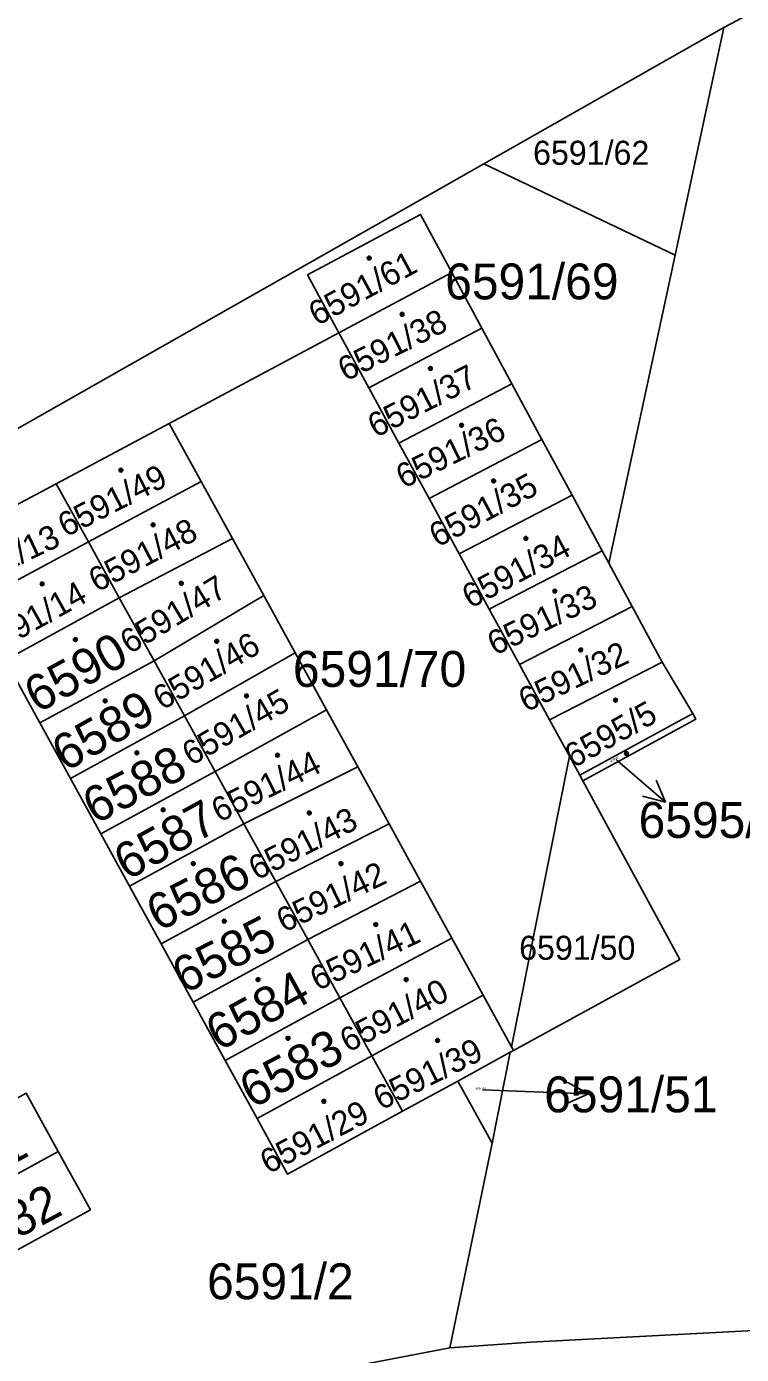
# Model space of a CAD drawing. Extents: x -596233 to -595156, y -1161235 to -1159375.
# Drawn here: x -595588.4 to -595554.5, y -1159490.4 to -1159427.4 of the extents above; entities that cross this region are included whole.
import ezdxf

# ---------------------------------------------------------------- set-up
doc = ezdxf.new("R2010")
doc.units = 0
for name, color, linetype in [('KN_KULTURY', 7, 'Continuous'), ('KN_PARC_CIS_POM', 7, 'Continuous'), ('KN_PARC_CIS_POZ', 7, 'Continuous'), ('KN_PARC_CIS_STAV', 7, 'Continuous'), ('KN_PARC_PLOCHA', 7, 'Continuous'), ('PARC_C_SIPKA', 7, 'Continuous'), ('parcely_l', 7, 'Continuous')]:
    doc.layers.add(name, color=color, linetype=linetype)

msp = doc.modelspace()

# ---------------------------------------------------------------- linework, layer by layer
at = {"layer": 'KN_KULTURY'}
for centre, radius in [((-595572.15, -1159438.41), 0.09), ((-595572.15, -1159438.41), 0.0398), ((-595570.59, -1159441.08), 0.09), ((-595570.59, -1159441.08), 0.0398), ((-595569.25, -1159443.65), 0.09), ((-595569.25, -1159443.65), 0.0398), ((-595567.77, -1159446.34), 0.09), ((-595567.77, -1159446.34), 0.0398), ((-595583.92, -1159448.47), 0.09), ((-595583.92, -1159448.47), 0.0398), ((-595566.25, -1159448.98), 0.09), ((-595566.25, -1159448.98), 0.0398), ((-595582.4, -1159451.06), 0.09), ((-595582.4, -1159451.06), 0.0398), ((-595564.72, -1159451.7), 0.09), ((-595564.72, -1159451.7), 0.0398), ((-595587.66, -1159453.86), 0.09), ((-595587.66, -1159453.86), 0.0398), ((-595581.06, -1159453.83), 0.09), ((-595581.06, -1159453.83), 0.0398), ((-595563.35, -1159454.2), 0.09), ((-595563.35, -1159454.2), 0.0398), ((-595586.08, -1159456.5), 0.09), ((-595586.08, -1159456.5), 0.0398), ((-595579.38, -1159456.58), 0.09), ((-595579.38, -1159456.58), 0.0398), ((-595562.12, -1159456.99), 0.09), ((-595562.12, -1159456.99), 0.0398), ((-595584.67, -1159459.41), 0.09), ((-595584.67, -1159459.41), 0.0398), ((-595577.97, -1159459.17), 0.09), ((-595577.97, -1159459.17), 0.0398), ((-595560.47, -1159459.37), 0.09), ((-595560.47, -1159459.37), 0.0398), ((-595583.17, -1159461.87), 0.09), ((-595583.17, -1159461.87), 0.0398), ((-595576.5, -1159461.98), 0.09), ((-595576.5, -1159461.98), 0.0398), ((-595559.95, -1159461.9), 0.09), ((-595559.95, -1159461.9), 0.0398), ((-595581.92, -1159464.57), 0.09), ((-595581.92, -1159464.57), 0.0398), ((-595574.99, -1159464.72), 0.09), ((-595574.99, -1159464.72), 0.0398), ((-595580.49, -1159467.12), 0.09), ((-595580.49, -1159467.12), 0.0398), ((-595573.49, -1159467.12), 0.09), ((-595573.49, -1159467.12), 0.0398), ((-595579.02, -1159469.85), 0.09), ((-595579.02, -1159469.85), 0.0398), ((-595571.84, -1159470.01), 0.09), ((-595571.84, -1159470.01), 0.0398), ((-595577.42, -1159472.62), 0.09), ((-595577.42, -1159472.62), 0.0398), ((-595570.4, -1159472.62), 0.09), ((-595570.4, -1159472.62), 0.0398), ((-595576, -1159475.4), 0.09), ((-595576, -1159475.4), 0.0398), ((-595568.91, -1159475.5), 0.09), ((-595568.91, -1159475.5), 0.0398), ((-595574.3, -1159478.39), 0.09), ((-595574.3, -1159478.39), 0.0398)]:
    msp.add_circle(centre, radius, dxfattribs=at)
at = {"layer": 'KN_PARC_PLOCHA'}
for points in [[(-595550.84, -1159425.09), (-595555.33, -1159427.48), (-595566.72, -1159433.94), (-595599.68, -1159452.65), (-595612.06, -1159459.61), (-595647.26, -1159479.39), (-595663.51, -1159487.22), (-595673.64, -1159485.89), (-595677.8, -1159485.25), (-595682.39, -1159481.52), (-595682.91, -1159481.82), (-595719.39, -1159445.16)], [(-595542.69, -1159488.67), (-595564.48, -1159489.81), (-595568.33, -1159490.07), (-595566.32, -1159480.38), (-595565.46, -1159476.06), (-595565.31, -1159475.98), (-595557.42, -1159471.66), (-595562.02, -1159463.2), (-595556.66, -1159460.27), (-595556.81, -1159460.01), (-595558.26, -1159457.57), (-595559.68, -1159454.93), (-595560.79, -1159452.87), (-595557.65, -1159438.28), (-595555.33, -1159427.48), (-595550.84, -1159425.09)], [(-595589.4, -1159457.47), (-595587.76, -1159460.45), (-595586.32, -1159463.08), (-595584.87, -1159465.71), (-595583.51, -1159468.19), (-595582.01, -1159470.93), (-595580.49, -1159473.69), (-595578.98, -1159476.45), (-595577.46, -1159479.21), (-595576.02, -1159481.84), (-595570.57, -1159478.86), (-595567.95, -1159477.43), (-595566.32, -1159480.38), (-595568.33, -1159490.07), (-595574.5, -1159491.26)], [(-595590.63, -1159486.41), (-595585.37, -1159483.53), (-595586.89, -1159480.77), (-595588.41, -1159478.01)], [(-595639.31, -1159531.13), (-595644.79, -1159525.59), (-595642.46, -1159523.61), (-595639.14, -1159520.8), (-595634.64, -1159517.43), (-595630.5, -1159514.34), (-595621.68, -1159508.71), (-595612.54, -1159503.77), (-595601.42, -1159498.95), (-595596.67, -1159497.24), (-595593.87, -1159496.24), (-595584.2, -1159493.46), (-595574.5, -1159491.26), (-595568.33, -1159490.07), (-595564.48, -1159489.81), (-595542.69, -1159488.67)]]:
    msp.add_lwpolyline(points, dxfattribs=at)
for points in [[(-595557.65, -1159438.28), (-595566.72, -1159433.94), (-595555.33, -1159427.48)], [(-595557.65, -1159438.28), (-595560.79, -1159452.87), (-595561.11, -1159452.29), (-595562.53, -1159449.65), (-595563.96, -1159447.01), (-595565.38, -1159444.37), (-595566.81, -1159441.73), (-595568.23, -1159439.09), (-595569.71, -1159436.34), (-595575.08, -1159439.21), (-595573.59, -1159441.95), (-595581.63, -1159446.25), (-595586.99, -1159449.11), (-595592.41, -1159451.99), (-595590.88, -1159454.78), (-595589.4, -1159457.47), (-595597.33, -1159461.82), (-595598.87, -1159459.02), (-595600.39, -1159456.27), (-595605.58, -1159459.09), (-595606.81, -1159456.79), (-595612.06, -1159459.61), (-595599.68, -1159452.65), (-595566.72, -1159433.94)], [(-595568.23, -1159439.09), (-595573.59, -1159441.95), (-595575.08, -1159439.21), (-595569.71, -1159436.34)], [(-595566.81, -1159441.73), (-595572.16, -1159444.57), (-595573.59, -1159441.95), (-595568.23, -1159439.09)], [(-595572.16, -1159444.57), (-595570.74, -1159447.19), (-595569.31, -1159449.81), (-595567.88, -1159452.44), (-595566.46, -1159455.06), (-595565.03, -1159457.68), (-595563.6, -1159460.3), (-595562.66, -1159462.03), (-595565.41, -1159475.8), (-595566.75, -1159473.36), (-595568.23, -1159470.65), (-595569.72, -1159467.95), (-595571.21, -1159465.24), (-595572.69, -1159462.53), (-595574.18, -1159459.83), (-595575.66, -1159457.12), (-595577.15, -1159454.41), (-595578.63, -1159451.71), (-595580.12, -1159449), (-595581.63, -1159446.25), (-595573.59, -1159441.95)], [(-595565.38, -1159444.37), (-595570.74, -1159447.19), (-595572.16, -1159444.57), (-595566.81, -1159441.73)], [(-595563.96, -1159447.01), (-595569.31, -1159449.81), (-595570.74, -1159447.19), (-595565.38, -1159444.37)], [(-595580.12, -1159449), (-595585.46, -1159451.87), (-595586.99, -1159449.11), (-595581.63, -1159446.25)], [(-595562.53, -1159449.65), (-595567.88, -1159452.44), (-595569.31, -1159449.81), (-595563.96, -1159447.01)], [(-595585.46, -1159451.87), (-595590.88, -1159454.78), (-595592.41, -1159451.99), (-595586.99, -1159449.11)], [(-595578.63, -1159451.71), (-595584, -1159454.52), (-595585.46, -1159451.87), (-595580.12, -1159449)], [(-595561.11, -1159452.29), (-595566.46, -1159455.06), (-595567.88, -1159452.44), (-595562.53, -1159449.65)], [(-595584, -1159454.52), (-595589.4, -1159457.47), (-595590.88, -1159454.78), (-595585.46, -1159451.87)], [(-595577.15, -1159454.41), (-595582.35, -1159457.5), (-595584, -1159454.52), (-595578.63, -1159451.71)], [(-595560.79, -1159452.87), (-595559.68, -1159454.93), (-595565.03, -1159457.68), (-595566.46, -1159455.06), (-595561.11, -1159452.29)], [(-595582.35, -1159457.5), (-595587.76, -1159460.45), (-595589.4, -1159457.47), (-595584, -1159454.52)], [(-595575.66, -1159457.12), (-595580.91, -1159460.12), (-595582.35, -1159457.5), (-595577.15, -1159454.41)], [(-595558.26, -1159457.57), (-595563.6, -1159460.3), (-595565.03, -1159457.68), (-595559.68, -1159454.93)], [(-595574.18, -1159459.83), (-595579.46, -1159462.75), (-595580.91, -1159460.12), (-595575.66, -1159457.12)], [(-595580.91, -1159460.12), (-595586.32, -1159463.08), (-595587.76, -1159460.45), (-595582.35, -1159457.5)], [(-595556.81, -1159460.01), (-595562.16, -1159462.93), (-595562.66, -1159462.03), (-595563.6, -1159460.3), (-595558.26, -1159457.57)], [(-595579.46, -1159462.75), (-595584.87, -1159465.71), (-595586.32, -1159463.08), (-595580.91, -1159460.12)], [(-595572.69, -1159462.53), (-595578.09, -1159465.23), (-595579.46, -1159462.75), (-595574.18, -1159459.83)], [(-595562.02, -1159463.2), (-595562.16, -1159462.93), (-595556.81, -1159460.01), (-595556.66, -1159460.27)], [(-595562.16, -1159462.93), (-595562.02, -1159463.2), (-595557.42, -1159471.66), (-595565.31, -1159475.98), (-595565.41, -1159475.8), (-595562.66, -1159462.03)], [(-595578.09, -1159465.23), (-595583.51, -1159468.19), (-595584.87, -1159465.71), (-595579.46, -1159462.75)], [(-595571.21, -1159465.24), (-595576.58, -1159467.96), (-595578.09, -1159465.23), (-595572.69, -1159462.53)], [(-595576.58, -1159467.96), (-595582.01, -1159470.93), (-595583.51, -1159468.19), (-595578.09, -1159465.23)], [(-595569.72, -1159467.95), (-595575.06, -1159470.72), (-595576.58, -1159467.96), (-595571.21, -1159465.24)], [(-595575.06, -1159470.72), (-595580.49, -1159473.69), (-595582.01, -1159470.93), (-595576.58, -1159467.96)], [(-595568.23, -1159470.65), (-595573.54, -1159473.48), (-595575.06, -1159470.72), (-595569.72, -1159467.95)], [(-595573.54, -1159473.48), (-595578.98, -1159476.45), (-595580.49, -1159473.69), (-595575.06, -1159470.72)], [(-595566.75, -1159473.36), (-595572.02, -1159476.24), (-595573.54, -1159473.48), (-595568.23, -1159470.65)], [(-595572.02, -1159476.24), (-595577.46, -1159479.21), (-595578.98, -1159476.45), (-595573.54, -1159473.48)], [(-595565.41, -1159475.8), (-595565.31, -1159475.98), (-595565.46, -1159476.06), (-595567.95, -1159477.43), (-595570.57, -1159478.86), (-595572.02, -1159476.24), (-595566.75, -1159473.36)], [(-595570.57, -1159478.86), (-595576.02, -1159481.84), (-595577.46, -1159479.21), (-595572.02, -1159476.24)], [(-595566.32, -1159480.38), (-595567.95, -1159477.43), (-595565.46, -1159476.06)], [(-595586.89, -1159480.77), (-595592.14, -1159483.65), (-595593.65, -1159480.89), (-595588.41, -1159478.01)], [(-595590.63, -1159486.41), (-595592.14, -1159483.65), (-595586.89, -1159480.77), (-595585.37, -1159483.53)]]:
    msp.add_lwpolyline(points, close=True, dxfattribs=at)
at = {"layer": 'PARC_C_SIPKA'}
for points in [[(-595560.44, -1159462.19), (-595560.38, -1159462.24), (-595558.1084, -1159464.1996)], [(-595558.539, -1159463.1678), (-595558.1084, -1159464.1996), (-595559.1922, -1159463.925)], [(-595566.77, -1159477.84), (-595564.75, -1159477.92), (-595561.7524, -1159478.0394)], [(-595562.7317, -1159477.5), (-595561.7524, -1159478.0394), (-595562.7715, -1159478.4992)]]:
    msp.add_lwpolyline(points, dxfattribs=at)
at = {"layer": 'parcely_l'}
for points in [[(-595550.84, -1159425.09), (-595555.33, -1159427.48)], [(-595566.72, -1159433.94), (-595555.33, -1159427.48)], [(-595555.33, -1159427.48), (-595557.65, -1159438.28)], [(-595612.06, -1159459.61), (-595599.68, -1159452.65), (-595566.72, -1159433.94)], [(-595566.72, -1159433.94), (-595557.65, -1159438.28)], [(-595573.59, -1159441.95), (-595575.08, -1159439.21), (-595569.71, -1159436.34), (-595568.23, -1159439.09)], [(-595557.65, -1159438.28), (-595560.79, -1159452.87)], [(-595568.23, -1159439.09), (-595573.59, -1159441.95)], [(-595566.81, -1159441.73), (-595568.23, -1159439.09)], [(-595573.59, -1159441.95), (-595581.63, -1159446.25)], [(-595573.59, -1159441.95), (-595572.16, -1159444.57)], [(-595572.16, -1159444.57), (-595566.81, -1159441.73)], [(-595566.81, -1159441.73), (-595565.38, -1159444.37)], [(-595565.38, -1159444.37), (-595570.74, -1159447.19)], [(-595563.96, -1159447.01), (-595565.38, -1159444.37)], [(-595570.74, -1159447.19), (-595572.16, -1159444.57)], [(-595581.63, -1159446.25), (-595586.99, -1159449.11)], [(-595580.12, -1159449), (-595581.63, -1159446.25)], [(-595569.31, -1159449.81), (-595563.96, -1159447.01)], [(-595562.53, -1159449.65), (-595563.96, -1159447.01)], [(-595570.74, -1159447.19), (-595569.31, -1159449.81)], [(-595586.99, -1159449.11), (-595592.41, -1159451.99), (-595590.88, -1159454.78)], [(-595586.99, -1159449.11), (-595585.46, -1159451.87)], [(-595580.12, -1159449), (-595585.46, -1159451.87)], [(-595578.63, -1159451.71), (-595580.12, -1159449)], [(-595569.31, -1159449.81), (-595567.88, -1159452.44)], [(-595567.88, -1159452.44), (-595562.53, -1159449.65)], [(-595562.53, -1159449.65), (-595561.11, -1159452.29)], [(-595590.88, -1159454.78), (-595585.46, -1159451.87)], [(-595585.46, -1159451.87), (-595584, -1159454.52)], [(-595584, -1159454.52), (-595578.63, -1159451.71)], [(-595577.15, -1159454.41), (-595578.63, -1159451.71)], [(-595566.46, -1159455.06), (-595567.88, -1159452.44)], [(-595561.11, -1159452.29), (-595566.46, -1159455.06)], [(-595560.79, -1159452.87), (-595561.11, -1159452.29)], [(-595559.68, -1159454.93), (-595560.79, -1159452.87)], [(-595584, -1159454.52), (-595589.4, -1159457.47)], [(-595584, -1159454.52), (-595582.35, -1159457.5)], [(-595577.15, -1159454.41), (-595582.35, -1159457.5)], [(-595575.66, -1159457.12), (-595577.15, -1159454.41)], [(-595566.46, -1159455.06), (-595565.03, -1159457.68)], [(-595559.68, -1159454.93), (-595565.03, -1159457.68)], [(-595558.26, -1159457.57), (-595559.68, -1159454.93)], [(-595575.66, -1159457.12), (-595580.91, -1159460.12)], [(-595574.18, -1159459.83), (-595575.66, -1159457.12)], [(-595589.4, -1159457.47), (-595587.76, -1159460.45)], [(-595587.76, -1159460.45), (-595582.35, -1159457.5)], [(-595582.35, -1159457.5), (-595580.91, -1159460.12)], [(-595565.03, -1159457.68), (-595563.6, -1159460.3)], [(-595563.6, -1159460.3), (-595558.26, -1159457.57)], [(-595558.26, -1159457.57), (-595556.81, -1159460.01)], [(-595580.91, -1159460.12), (-595586.32, -1159463.08)], [(-595580.91, -1159460.12), (-595579.46, -1159462.75)], [(-595579.46, -1159462.75), (-595574.18, -1159459.83)], [(-595574.18, -1159459.83), (-595572.69, -1159462.53)], [(-595562.66, -1159462.03), (-595563.6, -1159460.3)], [(-595556.81, -1159460.01), (-595562.16, -1159462.93)], [(-595556.81, -1159460.01), (-595556.66, -1159460.27), (-595562.02, -1159463.2)], [(-595586.32, -1159463.08), (-595587.76, -1159460.45)], [(-595565.41, -1159475.8), (-595562.66, -1159462.03)], [(-595562.16, -1159462.93), (-595562.66, -1159462.03)], [(-595579.46, -1159462.75), (-595584.87, -1159465.71)], [(-595578.09, -1159465.23), (-595579.46, -1159462.75)], [(-595572.69, -1159462.53), (-595578.09, -1159465.23)], [(-595572.69, -1159462.53), (-595571.21, -1159465.24)], [(-595586.32, -1159463.08), (-595584.87, -1159465.71)], [(-595562.02, -1159463.2), (-595557.42, -1159471.66), (-595565.31, -1159475.98)], [(-595562.02, -1159463.2), (-595562.16, -1159462.93)], [(-595583.51, -1159468.19), (-595578.09, -1159465.23)], [(-595578.09, -1159465.23), (-595576.58, -1159467.96)], [(-595571.21, -1159465.24), (-595576.58, -1159467.96)], [(-595569.72, -1159467.95), (-595571.21, -1159465.24)], [(-595584.87, -1159465.71), (-595583.51, -1159468.19)], [(-595582.01, -1159470.93), (-595583.51, -1159468.19)], [(-595582.01, -1159470.93), (-595576.58, -1159467.96)], [(-595576.58, -1159467.96), (-595575.06, -1159470.72)], [(-595575.06, -1159470.72), (-595569.72, -1159467.95)], [(-595569.72, -1159467.95), (-595568.23, -1159470.65)], [(-595580.49, -1159473.69), (-595582.01, -1159470.93)], [(-595575.06, -1159470.72), (-595580.49, -1159473.69)], [(-595573.54, -1159473.48), (-595575.06, -1159470.72)], [(-595568.23, -1159470.65), (-595573.54, -1159473.48)], [(-595566.75, -1159473.36), (-595568.23, -1159470.65)], [(-595578.98, -1159476.45), (-595573.54, -1159473.48)], [(-595573.54, -1159473.48), (-595572.02, -1159476.24)], [(-595566.75, -1159473.36), (-595572.02, -1159476.24)], [(-595565.41, -1159475.8), (-595566.75, -1159473.36)], [(-595580.49, -1159473.69), (-595578.98, -1159476.45)], [(-595565.46, -1159476.06), (-595565.31, -1159475.98)], [(-595565.31, -1159475.98), (-595565.41, -1159475.8)], [(-595578.98, -1159476.45), (-595577.46, -1159479.21)], [(-595572.02, -1159476.24), (-595577.46, -1159479.21)], [(-595570.57, -1159478.86), (-595572.02, -1159476.24)], [(-595567.95, -1159477.43), (-595565.46, -1159476.06)], [(-595565.46, -1159476.06), (-595566.32, -1159480.38)], [(-595570.57, -1159478.86), (-595567.95, -1159477.43)], [(-595566.32, -1159480.38), (-595567.95, -1159477.43)], [(-595588.41, -1159478.01), (-595586.89, -1159480.77)], [(-595577.46, -1159479.21), (-595576.02, -1159481.84), (-595570.57, -1159478.86)], [(-595566.32, -1159480.38), (-595568.33, -1159490.07)], [(-595586.89, -1159480.77), (-595592.14, -1159483.65)], [(-595590.63, -1159486.41), (-595585.37, -1159483.53), (-595586.89, -1159480.77)], [(-595568.33, -1159490.07), (-595564.48, -1159489.81), (-595542.69, -1159488.67), (-595538.54, -1159488.92)], [(-595596.67, -1159497.24), (-595593.87, -1159496.24), (-595584.2, -1159493.46), (-595574.5, -1159491.26), (-595568.33, -1159490.07)]]:
    msp.add_lwpolyline(points, dxfattribs=at)

# ---------------------------------------------------------------- texts
at = {"layer": 'KN_PARC_CIS_POM'}
msp.add_text('6595/6', height=0.1, rotation=29.919477, dxfattribs=at).set_placement((-595560.6856, -1159462.3313))
msp.add_text('6591/51', height=0.1, dxfattribs=at).set_placement((-595567.1033, -1159477.84))
at = {"layer": 'KN_PARC_CIS_POZ'}
for s, height, p in [('6591/62', 1.14, (-595564.38, -1159433.99)), ('6591/69', 1.7, (-595568.5466, -1159440.37)), ('6591/70', 1.7, (-595575.7666, -1159458.74)), ('6591/50', 1.14, (-595565.04, -1159471.68)), ('6591/51', 1.7, (-595563.8516, -1159478.91)), ('6591/2', 1.7, (-595579.8366, -1159487.77))]:
    msp.add_text(s, height=height, dxfattribs=at).set_placement(p)
at = {"layer": 'KN_PARC_CIS_STAV'}
for s, height, rotation, p in [('6591/61', 1.14, 28.479296, (-595574.6201, -1159441.652)), ('6591/38', 1.14, 26.771837, (-595573.2626, -1159444.2817)), ('6591/37', 1.14, 27.291072, (-595571.837, -1159446.9523)), ('6591/36', 1.14, 26.18519, (-595570.52, -1159449.3568)), ('6591/49', 1.14, 27.031454, (-595586.5348, -1159451.667)), ('6591/35', 1.14, 28.119494, (-595568.9114, -1159452.151)), ('6591/48', 1.14, 27.857556, (-595585.0596, -1159454.2756)), ('6591/13', 1.14, 25.311871, (-595591.6951, -1159454.3747)), ('6591/34', 1.14, 28.122895, (-595567.3513, -1159455.0512)), ('6591/14', 1.14, 29.108059, (-595590.25, -1159457.3485)), ('6591/47', 1.14, 31.141751, (-595583.5124, -1159457.2152)), ('6591/33', 1.14, 25.978391, (-595566.186, -1159457.2745)), ('6590', 1.7, 28.903759, (-595587.8784, -1159460.0164)), ('6591/46', 1.14, 30.579325, (-595581.9615, -1159459.8732)), ('6591/32', 1.14, 25.73226, (-595564.7131, -1159459.9598)), ('6589', 1.7, 29.462622, (-595586.5536, -1159462.7929)), ('6591/45', 1.14, 29.997044, (-595580.591, -1159462.5098)), ('6595/5', 1.14, 29.233691, (-595562.4686, -1159462.6174)), ('6588', 1.7, 27.573183, (-595585.1426, -1159465.2826)), ('6591/44', 1.14, 26.40097, (-595579.2636, -1159465.1897)), ('6587', 1.7, 28.91947, (-595583.628, -1159467.9471)), ('6591/43', 1.14, 27.336022, (-595577.4856, -1159467.935)), ('6586', 1.7, 27.141438, (-595582.1334, -1159470.3618)), ('6591/42', 1.14, 25.854777, (-595576.1896, -1159470.4071)), ('6585', 1.7, 27.137809, (-595580.9135, -1159473.3216)), ('6591/41', 1.14, 25.613094, (-595574.5966, -1159473.1727)), ('6584', 1.7, 28.719128, (-595579.2732, -1159476.0376)), ('6591/40', 1.14, 27.76767, (-595573.1524, -1159476.1004)), ('6583', 1.7, 28.012216, (-595577.6915, -1159478.7538)), ('6591/39', 1.14, 26.648216, (-595571.5863, -1159478.8343)), ('6591/29', 1.14, 27.702477, (-595576.9344, -1159481.8565)), ('6581', 1.7, 28.360837, (-595592.6526, -1159483.3405)), ('6582', 1.7, 28.18589, (-595591.0571, -1159486.1121))]:
    msp.add_text(s, height=height, rotation=rotation, dxfattribs=at).set_placement(p)
msp.add_text('6595/6', height=1.7, dxfattribs=at).set_placement((-595559.3766, -1159465.9))

doc.saveas('drawing.dxf')
